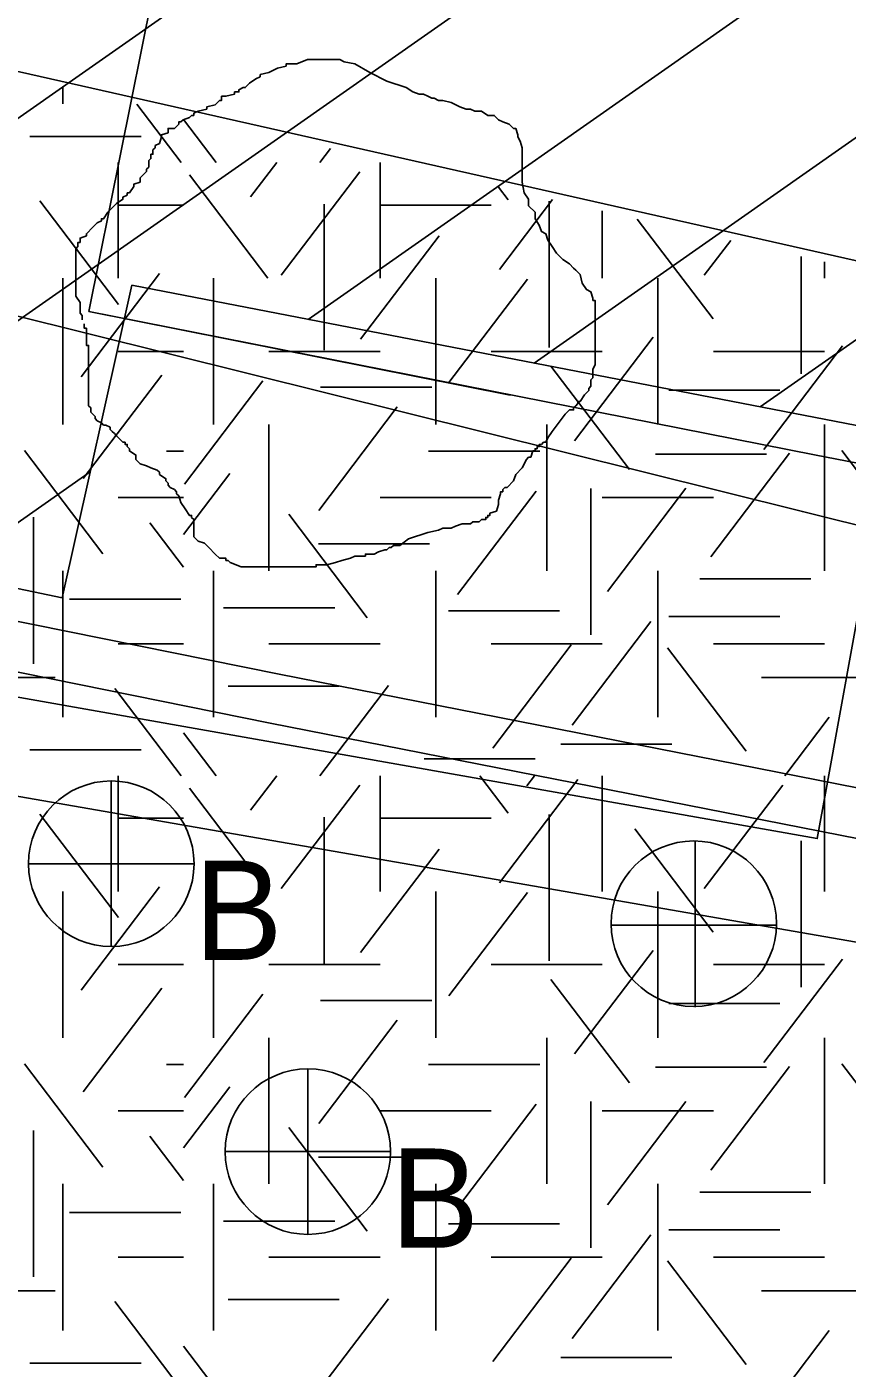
# Model space of a CAD drawing. Extents: x 419101 to 420177, y 4451541 to 4452254.
# Drawn here: x 419627.79 to 419637.71, y 4451907.97 to 4451924.18 of the extents above; entities that cross this region are included whole.
import ezdxf

# ---------------------------------------------------------------- set-up
doc = ezdxf.new("R2010")
doc.units = 0
for name, color, linetype in [('2_KADASTRO', 7, 'Continuous'), ('3_HALİHAZIR', 7, 'Continuous'), ('Level 3', 7, 'Continuous'), ('Level 41', 7, 'Continuous'), ('Level 53', 7, 'Continuous'), ('Level 60', 7, 'Continuous'), ('Level 62', 7, 'Continuous')]:
    doc.layers.add(name, color=color, linetype=linetype)

msp = doc.modelspace()

# ---------------------------------------------------------------- linework, layer by layer
at = {"layer": '2_KADASTRO'}
msp.add_lwpolyline([(419619.172, 4451899.794), (419621.024, 4451915.322), (419621.341, 4451917.985), (419621.837, 4451922.14), (419637.166, 4451918.324), (419680.932, 4451907.431), (419743.741, 4451893.072), (419755.716, 4451891.108), (419744.449, 4451835.057), (419741.585, 4451835.476), (419748.828, 4451874.587), (419747.609, 4451874.824), (419694.6, 4451885.13), (419691.339, 4451885.764), (419687.729, 4451886.465), (419623.249, 4451899.001)], close=True, dxfattribs=at)
at = {"layer": '3_HALİHAZIR'}
for p, q in [((419628.812, 4451915.069), (419628.812, 4451913.069)), ((419635.868, 4451912.336), (419635.868, 4451914.336)), ((419627.812, 4451914.069), (419629.812, 4451914.069)), ((419634.848, 4451913.326), (419636.848, 4451913.326)), ((419631.188, 4451911.591), (419631.188, 4451909.591)), ((419630.188, 4451910.591), (419632.188, 4451910.591))]:
    msp.add_line(p, q, dxfattribs=at)
for points in [[(419637.635, 4451932.17), (419604.12, 4451938.153), (419601.003, 4451920.797), (419637.344, 4451914.373), (419637.452, 4451914.967)], [(419637.452, 4451914.967), (419640.481, 4451931.662), (419637.635, 4451932.17)]]:
    msp.add_lwpolyline(points, dxfattribs=at)
for centre in [(419628.812, 4451914.069), (419635.852, 4451913.344), (419631.188, 4451910.591)]:
    msp.add_circle(centre, 1, dxfattribs=at)
at = {"layer": 'Level 3'}
for points in [[(419630.717, 4451923.628), (419630.821, 4451923.68), (419630.924, 4451923.706), (419630.924, 4451923.732), (419630.95, 4451923.732), (419630.976, 4451923.732), (419631.054, 4451923.732), (419631.184, 4451923.784), (419631.288, 4451923.784), (419631.365, 4451923.784), (419631.417, 4451923.784), (419631.495, 4451923.784), (419631.547, 4451923.784), (419631.573, 4451923.784), (419631.625, 4451923.758), (419631.755, 4451923.732), (419631.936, 4451923.628), (419632.144, 4451923.524), (419632.377, 4451923.446), (419632.455, 4451923.394), (419632.533, 4451923.368), (419632.585, 4451923.368), (419632.637, 4451923.342), (419632.688, 4451923.316), (419632.714, 4451923.316), (419632.766, 4451923.29), (419632.818, 4451923.29), (419632.922, 4451923.264), (419633.026, 4451923.212), (419633.103, 4451923.186), (419633.155, 4451923.186), (419633.207, 4451923.16), (419633.259, 4451923.16), (419633.285, 4451923.16), (419633.363, 4451923.109), (419633.441, 4451923.109), (419633.493, 4451923.057), (419633.544, 4451923.031), (419633.622, 4451923.005), (419633.674, 4451922.953), (419633.7, 4451922.953), (419633.726, 4451922.875), (419633.726, 4451922.849), (419633.752, 4451922.797), (419633.778, 4451922.719), (419633.778, 4451922.693), (419633.778, 4451922.615), (419633.778, 4451922.563), (419633.778, 4451922.485), (419633.778, 4451922.459), (419633.778, 4451922.381), (419633.778, 4451922.304), (419633.804, 4451922.174), (419633.856, 4451922.096), (419633.856, 4451922.018), (419633.934, 4451921.94), (419633.934, 4451921.862), (419633.985, 4451921.784), (419634.011, 4451921.706), (419634.063, 4451921.68), (419634.089, 4451921.602), (419634.141, 4451921.524), (419634.193, 4451921.447), (419634.271, 4451921.369), (419634.349, 4451921.317), (419634.4, 4451921.265), (419634.426, 4451921.239), (419634.478, 4451921.187), (419634.504, 4451921.083), (419634.556, 4451921.005), (419634.608, 4451920.979), (419634.634, 4451920.901), (419634.634, 4451920.875), (419634.66, 4451920.875), (419634.66, 4451920.849), (419634.66, 4451920.823), (419634.66, 4451920.771), (419634.66, 4451920.668), (419634.66, 4451920.616), (419634.66, 4451920.538), (419634.66, 4451920.46), (419634.66, 4451920.382), (419634.66, 4451920.304), (419634.66, 4451920.226), (419634.66, 4451920.174), (419634.66, 4451920.096), (419634.634, 4451920.044), (419634.634, 4451919.94), (419634.608, 4451919.914), (419634.608, 4451919.837), (419634.582, 4451919.811), (419634.582, 4451919.785), (419634.53, 4451919.733), (419634.478, 4451919.655), (419634.452, 4451919.655), (419634.452, 4451919.629), (419634.426, 4451919.603), (419634.4, 4451919.577), (419634.4, 4451919.551), (419634.375, 4451919.551), (419634.349, 4451919.551)], [(419628.46, 4451920.642), (419628.46, 4451920.668), (419628.46, 4451920.693), (419628.434, 4451920.719), (419628.434, 4451920.745), (419628.434, 4451920.771), (419628.434, 4451920.797), (419628.434, 4451920.823), (419628.434, 4451920.849), (419628.382, 4451920.927), (419628.382, 4451921.005), (419628.382, 4451921.031), (419628.382, 4451921.109), (419628.382, 4451921.187), (419628.382, 4451921.213), (419628.382, 4451921.239), (419628.382, 4451921.265), (419628.382, 4451921.291), (419628.382, 4451921.317), (419628.382, 4451921.343), (419628.382, 4451921.369), (419628.382, 4451921.395), (419628.382, 4451921.421), (419628.382, 4451921.499), (419628.408, 4451921.524), (419628.408, 4451921.55), (419628.408, 4451921.576), (419628.434, 4451921.576), (419628.434, 4451921.602), (419628.434, 4451921.628), (419628.512, 4451921.654), (419628.512, 4451921.68), (419628.59, 4451921.758), (419628.642, 4451921.81), (419628.693, 4451921.836), (419628.693, 4451921.862), (419628.719, 4451921.862), (419628.771, 4451921.94), (419628.823, 4451921.992), (419628.875, 4451922.044), (419628.953, 4451922.096), (419628.953, 4451922.122), (419629.005, 4451922.148), (419629.005, 4451922.174), (419629.031, 4451922.174), (419629.083, 4451922.252), (419629.083, 4451922.278), (419629.16, 4451922.304), (419629.16, 4451922.329), (419629.16, 4451922.355), (419629.212, 4451922.407), (419629.238, 4451922.433), (419629.238, 4451922.459), (419629.264, 4451922.485), (419629.264, 4451922.511), (419629.264, 4451922.537), (419629.264, 4451922.563), (419629.29, 4451922.589), (419629.29, 4451922.615), (419629.29, 4451922.641), (419629.316, 4451922.641), (419629.316, 4451922.667), (419629.316, 4451922.693), (419629.342, 4451922.719), (419629.342, 4451922.745), (419629.394, 4451922.771), (419629.42, 4451922.849), (419629.42, 4451922.875), (419629.498, 4451922.901), (419629.498, 4451922.927), (419629.498, 4451922.953), (419629.575, 4451922.953), (419629.627, 4451923.005), (419629.627, 4451923.031), (419629.653, 4451923.031), (419629.679, 4451923.057), (419629.757, 4451923.083), (419629.783, 4451923.109), (419629.809, 4451923.109), (419629.809, 4451923.135), (419629.861, 4451923.16), (419629.965, 4451923.186), (419629.965, 4451923.212), (419630.068, 4451923.238), (419630.12, 4451923.29), (419630.146, 4451923.29), (419630.146, 4451923.316), (419630.146, 4451923.342), (419630.198, 4451923.342), (419630.302, 4451923.368), (419630.302, 4451923.394), (419630.328, 4451923.394), (419630.354, 4451923.394), (419630.354, 4451923.42), (419630.406, 4451923.446), (419630.432, 4451923.446), (419630.483, 4451923.498), (419630.561, 4451923.55), (419630.613, 4451923.576), (419630.613, 4451923.602), (419630.717, 4451923.628)], [(419630.406, 4451917.655), (419630.38, 4451917.655), (419630.25, 4451917.707), (419630.224, 4451917.733), (419630.198, 4451917.733), (419630.198, 4451917.759), (419630.12, 4451917.759), (419630.068, 4451917.811), (419629.991, 4451917.889), (419629.939, 4451917.941), (419629.861, 4451917.967), (419629.835, 4451917.993), (419629.809, 4451918.019), (419629.809, 4451918.045), (419629.809, 4451918.123), (419629.809, 4451918.201), (419629.809, 4451918.226), (419629.783, 4451918.252), (419629.783, 4451918.278), (419629.757, 4451918.278), (419629.705, 4451918.356), (419629.653, 4451918.434), (419629.627, 4451918.512), (419629.601, 4451918.538), (419629.601, 4451918.564), (419629.575, 4451918.59), (419629.524, 4451918.616), (419629.498, 4451918.642), (419629.498, 4451918.668), (419629.472, 4451918.694), (419629.472, 4451918.72), (419629.394, 4451918.772), (419629.394, 4451918.798), (419629.368, 4451918.824), (419629.29, 4451918.85), (419629.238, 4451918.876), (419629.16, 4451918.902), (419629.134, 4451918.928), (419629.109, 4451918.954), (419629.109, 4451918.98), (419629.109, 4451919.006), (419629.031, 4451919.057), (419629.031, 4451919.083), (419629.005, 4451919.109), (419629.005, 4451919.135), (419628.979, 4451919.135), (419628.979, 4451919.161), (419628.953, 4451919.161), (419628.927, 4451919.187), (419628.901, 4451919.213), (419628.875, 4451919.239), (419628.849, 4451919.265), (419628.823, 4451919.291), (419628.797, 4451919.317), (419628.797, 4451919.343), (419628.745, 4451919.369), (419628.719, 4451919.369), (419628.693, 4451919.395), (419628.642, 4451919.421), (419628.616, 4451919.447), (419628.616, 4451919.473), (419628.59, 4451919.499), (419628.564, 4451919.525), (419628.564, 4451919.551), (419628.564, 4451919.577), (419628.538, 4451919.603), (419628.538, 4451919.629), (419628.538, 4451919.655), (419628.538, 4451919.733), (419628.538, 4451919.785), (419628.538, 4451919.811), (419628.538, 4451919.837), (419628.538, 4451919.862), (419628.538, 4451919.888), (419628.538, 4451919.914), (419628.538, 4451919.94), (419628.538, 4451919.966), (419628.538, 4451919.992), (419628.538, 4451920.018), (419628.538, 4451920.044), (419628.538, 4451920.07), (419628.538, 4451920.096), (419628.538, 4451920.122), (419628.538, 4451920.148), (419628.538, 4451920.174), (419628.538, 4451920.2), (419628.538, 4451920.278), (419628.538, 4451920.304), (419628.538, 4451920.33), (419628.512, 4451920.33), (419628.512, 4451920.356), (419628.512, 4451920.382), (419628.512, 4451920.408), (419628.512, 4451920.434), (419628.512, 4451920.46), (419628.512, 4451920.486), (419628.512, 4451920.512), (419628.512, 4451920.538), (419628.486, 4451920.538), (419628.486, 4451920.564), (419628.486, 4451920.59)], [(419634.349, 4451919.551), (419634.297, 4451919.499), (419634.141, 4451919.291), (419634.089, 4451919.213), (419634.063, 4451919.161), (419634.037, 4451919.161), (419634.011, 4451919.135), (419633.985, 4451919.135), (419633.985, 4451919.109), (419633.959, 4451919.109), (419633.959, 4451919.083), (419633.934, 4451919.083), (419633.934, 4451919.057), (419633.908, 4451919.057), (419633.882, 4451918.98), (419633.856, 4451918.98), (419633.83, 4451918.954), (419633.778, 4451918.85), (419633.7, 4451918.772), (419633.674, 4451918.694), (419633.596, 4451918.616), (419633.57, 4451918.616), (419633.544, 4451918.59), (419633.544, 4451918.564), (419633.518, 4451918.564), (419633.518, 4451918.538), (419633.493, 4451918.46), (419633.493, 4451918.408), (419633.467, 4451918.33), (419633.389, 4451918.304), (419633.389, 4451918.278), (419633.363, 4451918.278), (419633.363, 4451918.252), (419633.337, 4451918.252), (419633.337, 4451918.226), (419633.311, 4451918.226), (419633.285, 4451918.226), (419633.259, 4451918.201), (419633.233, 4451918.201), (419633.207, 4451918.201), (419633.181, 4451918.201), (419633.155, 4451918.175), (419633.129, 4451918.175), (419633.103, 4451918.175), (419633.077, 4451918.175), (419633.052, 4451918.175), (419632.974, 4451918.149), (419632.922, 4451918.123), (419632.844, 4451918.123), (419632.818, 4451918.123), (419632.766, 4451918.097), (419632.637, 4451918.071), (419632.403, 4451917.993), (419632.299, 4451917.915), (419632.221, 4451917.915), (419632.196, 4451917.889), (419632.17, 4451917.889), (419632.144, 4451917.863), (419632.118, 4451917.863), (419632.04, 4451917.837), (419631.988, 4451917.811), (419631.962, 4451917.811), (419631.936, 4451917.811), (419631.91, 4451917.811), (419631.884, 4451917.811), (419631.884, 4451917.785), (419631.858, 4451917.785), (419631.832, 4451917.785), (419631.755, 4451917.785), (419631.703, 4451917.759), (419631.599, 4451917.733), (419631.521, 4451917.707), (419631.417, 4451917.681), (419631.365, 4451917.681), (419631.339, 4451917.681), (419631.314, 4451917.681), (419631.288, 4451917.681), (419631.288, 4451917.655), (419631.262, 4451917.655), (419631.236, 4451917.655), (419631.21, 4451917.655), (419631.184, 4451917.655), (419631.158, 4451917.655), (419631.132, 4451917.655), (419631.106, 4451917.655), (419631.08, 4451917.655), (419631.054, 4451917.655), (419630.976, 4451917.655), (419630.924, 4451917.655), (419630.847, 4451917.655), (419630.795, 4451917.655), (419630.769, 4451917.655), (419630.743, 4451917.655), (419630.691, 4451917.655), (419630.613, 4451917.655), (419630.587, 4451917.655), (419630.535, 4451917.655), (419630.509, 4451917.655), (419630.457, 4451917.655), (419630.432, 4451917.655), (419630.406, 4451917.655)]]:
    msp.add_lwpolyline(points, dxfattribs=at)
at = {"layer": 'Level 41'}
for p, q in [((419628.226, 4451923.25), (419628.226, 4451923.452)), ((419629.656, 4451922.541), (419629.12, 4451923.247)), ((419630.079, 4451922.541), (419629.685, 4451923.059)), ((419627.829, 4451922.853), (419629.172, 4451922.853)), ((419631.332, 4451922.541), (419631.46, 4451922.71)), ((419628.897, 4451922.541), (419628.897, 4451921.143)), ((419628.897, 4451922.541), (419628.897, 4451921.143)), ((419630.495, 4451922.124), (419630.812, 4451922.541)), ((419630.866, 4451921.178), (419631.815, 4451922.428)), ((419632.061, 4451922.541), (419632.061, 4451921.143)), ((419630.706, 4451921.143), (419629.757, 4451922.393)), ((419633.61, 4451922.089), (419633.492, 4451922.244)), ((419628.898, 4451920.827), (419627.949, 4451922.076)), ((419628.897, 4451922.027), (419629.685, 4451922.027)), ((419631.386, 4451922.039), (419631.386, 4451920.272)), ((419632.061, 4451922.027), (419633.404, 4451922.027)), ((419633.503, 4451921.247), (419634.146, 4451922.093)), ((419634.103, 4451922.074), (419634.103, 4451920.307)), ((419634.747, 4451921.956), (419634.747, 4451921.143)), ((419636.087, 4451920.652), (419635.17, 4451921.858)), ((419631.826, 4451920.406), (419632.775, 4451921.656)), ((419635.98, 4451921.178), (419636.3, 4451921.599)), ((419637.151, 4451921.404), (419637.151, 4451919.986)), ((419637.433, 4451921.339), (419637.433, 4451921.143)), ((419628.226, 4451921.143), (419628.226, 4451919.376)), ((419628.226, 4451921.143), (419628.226, 4451919.376)), ((419628.446, 4451919.95), (419629.395, 4451921.2)), ((419630.047, 4451919.376), (419630.047, 4451921.143)), ((419632.733, 4451921.143), (419632.733, 4451919.376)), ((419632.892, 4451919.881), (419633.841, 4451921.131)), ((419635.419, 4451921.143), (419635.419, 4451919.376)), ((419634.409, 4451919.18), (419635.36, 4451920.429)), ((419636.7, 4451919.075), (419637.649, 4451920.325)), ((419628.897, 4451920.259), (419629.685, 4451920.259)), ((419630.718, 4451920.259), (419632.061, 4451920.259)), ((419633.404, 4451920.259), (419634.747, 4451920.259)), ((419636.09, 4451920.259), (419637.433, 4451920.259)), ((419635.075, 4451918.83), (419634.125, 4451920.079)), ((419628.472, 4451918.724), (419629.422, 4451919.973)), ((419629.695, 4451918.655), (419630.644, 4451919.904)), ((419631.342, 4451919.825), (419632.685, 4451919.825)), ((419635.55, 4451919.789), (419636.893, 4451919.789)), ((419631.32, 4451918.338), (419632.269, 4451919.588)), ((419630.718, 4451919.376), (419630.718, 4451917.609)), ((419634.076, 4451919.376), (419634.076, 4451917.609)), ((419637.433, 4451919.376), (419637.433, 4451917.609)), ((419628.711, 4451917.812), (419627.762, 4451919.061)), ((419629.481, 4451919.052), (419629.685, 4451919.052)), ((419632.648, 4451919.052), (419633.991, 4451919.052)), ((419635.39, 4451919.019), (419636.733, 4451919.019)), ((419636.06, 4451917.778), (419637.01, 4451919.028)), ((419638.59, 4451917.812), (419637.641, 4451919.061)), ((419629.685, 4451918.046), (419630.244, 4451918.782)), ((419632.997, 4451917.322), (419633.947, 4451918.572)), ((419634.608, 4451918.604), (419634.608, 4451916.836)), ((419634.808, 4451917.358), (419635.757, 4451918.607)), ((419628.897, 4451918.492), (419629.685, 4451918.492)), ((419632.061, 4451918.492), (419633.404, 4451918.492)), ((419634.747, 4451918.492), (419636.09, 4451918.492)), ((419627.872, 4451918.254), (419627.872, 4451916.486)), ((419631.905, 4451917.041), (419630.956, 4451918.291)), ((419629.685, 4451917.652), (419629.279, 4451918.186)), ((419631.315, 4451917.932), (419632.658, 4451917.932)), ((419628.226, 4451915.841), (419628.226, 4451917.609)), ((419630.047, 4451915.841), (419630.047, 4451917.609)), ((419632.733, 4451915.841), (419632.733, 4451917.609)), ((419635.419, 4451915.841), (419635.419, 4451917.609)), ((419635.924, 4451917.511), (419637.267, 4451917.511)), ((419628.308, 4451917.266), (419629.651, 4451917.266)), ((419630.17, 4451917.16), (419631.513, 4451917.16)), ((419632.887, 4451917.126), (419634.23, 4451917.126)), ((419634.383, 4451915.744), (419635.332, 4451916.994)), ((419635.55, 4451917.055), (419636.893, 4451917.055)), ((419628.897, 4451916.725), (419629.685, 4451916.725)), ((419630.718, 4451916.725), (419632.061, 4451916.725)), ((419633.404, 4451916.725), (419634.747, 4451916.725)), ((419633.423, 4451915.465), (419634.372, 4451916.714)), ((419636.486, 4451915.43), (419635.536, 4451916.679)), ((419636.09, 4451916.725), (419637.433, 4451916.725)), ((419626.79, 4451916.318), (419628.133, 4451916.318)), ((419636.669, 4451916.318), (419638.012, 4451916.318)), ((419629.656, 4451915.132), (419628.854, 4451916.188)), ((419630.224, 4451916.214), (419631.566, 4451916.214)), ((419631.332, 4451915.132), (419632.161, 4451916.223)), ((419636.952, 4451915.132), (419637.489, 4451915.838)), ((419630.079, 4451915.132), (419629.685, 4451915.65)), ((419634.246, 4451915.513), (419635.589, 4451915.513)), ((419627.829, 4451915.444), (419629.172, 4451915.444)), ((419632.594, 4451915.338), (419633.937, 4451915.338)), ((419628.897, 4451915.132), (419628.897, 4451913.734)), ((419628.897, 4451915.132), (419628.897, 4451913.734)), ((419630.495, 4451914.715), (419630.812, 4451915.132)), ((419632.061, 4451915.132), (419632.061, 4451913.734)), ((419633.61, 4451914.68), (419633.266, 4451915.132)), ((419633.836, 4451915.012), (419633.927, 4451915.132)), ((419634.747, 4451915.132), (419634.747, 4451913.734)), ((419637.433, 4451915.132), (419637.433, 4451913.734)), ((419630.706, 4451913.734), (419629.757, 4451914.984)), ((419630.866, 4451913.769), (419631.815, 4451915.019)), ((419633.503, 4451913.838), (419634.453, 4451915.088)), ((419635.98, 4451913.769), (419636.929, 4451915.019)), ((419628.898, 4451913.418), (419627.949, 4451914.667)), ((419634.103, 4451914.665), (419634.103, 4451912.898)), ((419628.897, 4451914.618), (419629.685, 4451914.618)), ((419631.386, 4451914.63), (419631.386, 4451912.863)), ((419632.061, 4451914.618), (419633.404, 4451914.618)), ((419636.087, 4451913.243), (419635.138, 4451914.492)), ((419637.151, 4451914.344), (419637.151, 4451912.577)), ((419631.826, 4451912.997), (419632.775, 4451914.247)), ((419628.226, 4451913.734), (419628.226, 4451911.967)), ((419628.226, 4451913.734), (419628.226, 4451911.967)), ((419628.446, 4451912.541), (419629.395, 4451913.791)), ((419630.047, 4451911.967), (419630.047, 4451913.734)), ((419632.733, 4451913.734), (419632.733, 4451911.967)), ((419632.892, 4451912.472), (419633.841, 4451913.722)), ((419635.419, 4451913.734), (419635.419, 4451911.967)), ((419634.409, 4451911.771), (419635.36, 4451913.02)), ((419636.7, 4451911.666), (419637.649, 4451912.916)), ((419628.897, 4451912.85), (419629.685, 4451912.85)), ((419630.718, 4451912.85), (419632.061, 4451912.85)), ((419633.404, 4451912.85), (419634.747, 4451912.85)), ((419636.09, 4451912.85), (419637.433, 4451912.85)), ((419628.472, 4451911.315), (419629.422, 4451912.564)), ((419635.075, 4451911.421), (419634.125, 4451912.67)), ((419629.695, 4451911.246), (419630.644, 4451912.495)), ((419631.342, 4451912.416), (419632.685, 4451912.416)), ((419635.55, 4451912.38), (419636.893, 4451912.38)), ((419631.32, 4451910.929), (419632.269, 4451912.179)), ((419630.718, 4451911.967), (419630.718, 4451910.2)), ((419634.076, 4451911.967), (419634.076, 4451910.2)), ((419637.433, 4451911.967), (419637.433, 4451910.2)), ((419628.711, 4451910.403), (419627.762, 4451911.652)), ((419629.481, 4451911.643), (419629.685, 4451911.643)), ((419632.648, 4451911.643), (419633.991, 4451911.643)), ((419635.39, 4451911.61), (419636.733, 4451911.61)), ((419636.06, 4451910.369), (419637.01, 4451911.619)), ((419638.59, 4451910.403), (419637.641, 4451911.652)), ((419629.685, 4451910.637), (419630.244, 4451911.373)), ((419628.897, 4451911.083), (419629.685, 4451911.083)), ((419632.061, 4451911.083), (419633.404, 4451911.083)), ((419632.997, 4451909.913), (419633.947, 4451911.163)), ((419634.608, 4451911.195), (419634.608, 4451909.427)), ((419634.747, 4451911.083), (419636.09, 4451911.083)), ((419634.808, 4451909.949), (419635.757, 4451911.198)), ((419627.872, 4451910.845), (419627.872, 4451909.077)), ((419629.685, 4451910.243), (419629.279, 4451910.777)), ((419631.905, 4451909.632), (419630.956, 4451910.882)), ((419631.315, 4451910.523), (419632.658, 4451910.523)), ((419628.226, 4451908.432), (419628.226, 4451910.2)), ((419630.047, 4451908.432), (419630.047, 4451910.2)), ((419632.733, 4451908.432), (419632.733, 4451910.2)), ((419635.419, 4451908.432), (419635.419, 4451910.2)), ((419635.924, 4451910.102), (419637.267, 4451910.102)), ((419628.308, 4451909.857), (419629.651, 4451909.857)), ((419630.17, 4451909.751), (419631.513, 4451909.751)), ((419632.887, 4451909.717), (419634.23, 4451909.717)), ((419635.55, 4451909.646), (419636.893, 4451909.646)), ((419634.383, 4451908.335), (419635.332, 4451909.585)), ((419628.897, 4451909.316), (419629.685, 4451909.316)), ((419630.718, 4451909.316), (419632.061, 4451909.316)), ((419633.404, 4451909.316), (419634.747, 4451909.316)), ((419633.423, 4451908.056), (419634.372, 4451909.305)), ((419636.09, 4451909.316), (419637.433, 4451909.316)), ((419636.486, 4451908.021), (419635.536, 4451909.27)), ((419626.79, 4451908.909), (419628.133, 4451908.909)), ((419631.332, 4451907.723), (419632.161, 4451908.814)), ((419636.669, 4451908.909), (419638.012, 4451908.909)), ((419629.656, 4451907.723), (419628.854, 4451908.779)), ((419630.224, 4451908.805), (419631.566, 4451908.805)), ((419636.952, 4451907.723), (419637.489, 4451908.429)), ((419630.079, 4451907.723), (419629.685, 4451908.241)), ((419627.829, 4451908.035), (419629.172, 4451908.035)), ((419634.246, 4451908.104), (419635.589, 4451908.104))]:
    msp.add_line(p, q, dxfattribs=at)
at = {"layer": 'Level 53'}
for p, q in [((419621.451, 4451918.71), (419637.845, 4451930.189)), ((419624.13, 4451918.144), (419640.647, 4451929.709)), ((419631.19, 4451920.646), (419643.449, 4451929.23)), ((419630.212, 4451929.049), (419628.542, 4451920.739)), ((419633.923, 4451920.118), (419646.25, 4451928.75)), ((419636.656, 4451919.59), (419649.052, 4451928.271)), ((419628.542, 4451920.739), (419633.632, 4451919.729)), ((419626.809, 4451917.579), (419628.558, 4451918.803))]:
    msp.add_line(p, q, dxfattribs=at)
for points in [[(419747.403, 4451914.173), (419747.403, 4451913.294), (419746.354, 4451911.616), (419629.899, 4451931.549), (419631.158, 4451934.697), (419612.273, 4451938.054), (419609.335, 4451921.268), (419628.22, 4451917.281), (419629.059, 4451921.058), (419684.454, 4451910.357), (419745.305, 4451899.865), (419745.095, 4451897.347), (419785.173, 4451892.101), (419787.481, 4451905.95), (419788.11, 4451908.258), (419757.7, 4451913.118)], [(419628.542, 4451920.739), (419637.312, 4451919.009), (419646.082, 4451917.309), (419654.872, 4451915.649), (419663.662, 4451914.029), (419672.452, 4451912.449), (419673.882, 4451912.189), (419714.263, 4451905.059), (419719.083, 4451904.209), (419723.903, 4451903.369), (419728.723, 4451902.549), (419733.553, 4451901.759), (419733.953, 4451901.689), (419738.783, 4451900.939), (419743.613, 4451900.229), (419747.173, 4451899.729)], [(419616.991, 4451919.169), (419619.991, 4451918.549), (419622.071, 4451918.129), (419630.842, 4451916.359), (419639.632, 4451914.629), (419648.432, 4451912.939), (419657.232, 4451911.289), (419666.042, 4451909.679), (419673.212, 4451908.399), (419713.593, 4451901.269), (419718.413, 4451900.419), (419723.253, 4451899.569), (419728.093, 4451898.748), (419732.943, 4451897.948), (419733.343, 4451897.888), (419738.203, 4451897.138), (419743.073, 4451896.418), (419747.943, 4451895.738), (419752.823, 4451895.108), (419757.703, 4451894.508), (419762.594, 4451893.958), (419767.484, 4451893.438), (419772.014, 4451892.998), (419776.904, 4451892.558)], [(419616.901, 4451918.569), (419619.871, 4451917.959), (419621.951, 4451917.539), (419630.732, 4451915.769), (419639.522, 4451914.039), (419648.312, 4451912.349), (419657.122, 4451910.699), (419665.932, 4451909.089), (419673.112, 4451907.809), (419713.483, 4451900.679), (419718.313, 4451899.829), (419723.153, 4451898.979), (419727.993, 4451898.158), (419732.853, 4451897.358), (419733.253, 4451897.298), (419738.113, 4451896.538), (419742.983, 4451895.828), (419747.863, 4451895.148), (419752.743, 4451894.508), (419757.633, 4451893.918), (419762.524, 4451893.358), (419767.424, 4451892.838), (419771.954, 4451892.398)]]:
    msp.add_lwpolyline(points, dxfattribs=at)
at = {"layer": 'Level 60'}
for points in [[(419607.919, 4451928.087), (419606, 4451919.813), (419627.438, 4451914.924), (419678.582, 4451906.044), (419747.619, 4451894.179), (419777.479, 4451890.747)], [(419777.479, 4451890.747), (419747.619, 4451894.179), (419698.675, 4451902.537), (419678.582, 4451906.044), (419627.438, 4451914.924), (419606, 4451919.813)]]:
    msp.add_lwpolyline(points, dxfattribs=at)
at = {"layer": 'Level 62'}
msp.add_lwpolyline([(419607.923, 4451928.103), (419684.545, 4451910.811), (419682.417, 4451898.447), (419678.972, 4451896.105), (419622.731, 4451907.868), (419604.232, 4451912.19)], dxfattribs=at)

# ---------------------------------------------------------------- texts
at = {"layer": '3_HALİHAZIR'}
for p in [(419629.812, 4451912.908), (419632.188, 4451909.429)]:
    msp.add_text('B', height=1.2, dxfattribs=at).set_placement(p)

doc.saveas('drawing.dxf')
